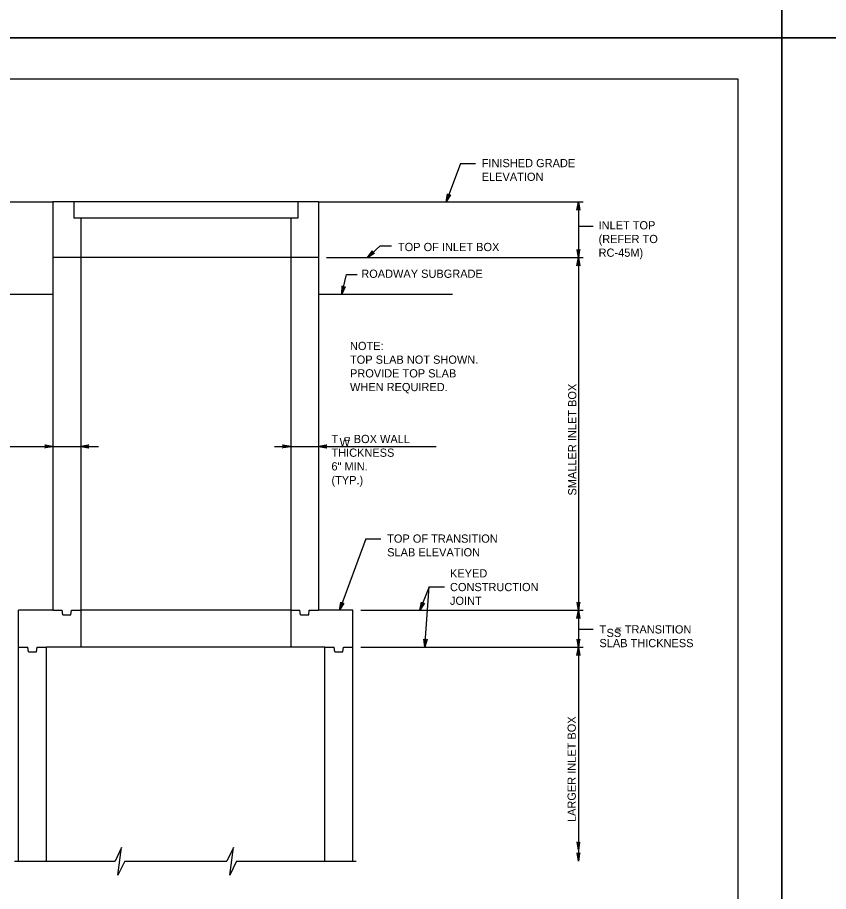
# Model space of a CAD drawing. Extents: x -6420 to 49575, y -4552 to 11624.
# Drawn here: x -4576 to -3605, y 6704 to 7751 of the extents above; entities that cross this region are included whole.
import ezdxf

# ---------------------------------------------------------------- set-up
doc = ezdxf.new("R2010")
doc.units = 0
doc.layers.add('1', color=7, linetype='Continuous')
doc.layers.add('PLT-BNDY', color=7, linetype='Continuous')

msp = doc.modelspace()

# ---------------------------------------------------------------- linework, layer by layer
at = {"layer": '1'}
for p, q in [((-4046, 7576.2), (-4063.1, 7530)), ((-4046, 7576.2), (-4028.1, 7576.2)), ((-4767, 7530), (-4533.9, 7530)), ((-4215.8, 7530), (-4533.9, 7530)), ((-4533.9, 7530), (-4533.9, 7041.1)), ((-4508.9, 7530), (-4508.9, 7510.5)), ((-4240.8, 7530), (-4240.8, 7510.5)), ((-4215.8, 7530), (-3899.2, 7530)), ((-4215.8, 7530), (-4215.8, 7041.1)), ((-3904.8, 7530), (-3904.8, 7463.3)), ((-4240.8, 7510.5), (-4508.9, 7510.5)), ((-4500.6, 7510.5), (-4500.6, 7463.3)), ((-4249.2, 7510.5), (-4249.2, 7463.3)), ((-3904.8, 7501.1), (-3887, 7501.1)), ((-4142.1, 7477.6), (-4157.2, 7463.3)), ((-4142.1, 7477.6), (-4128.4, 7477.6)), ((-4215.8, 7463.3), (-4533.9, 7463.3)), ((-4500.6, 7463.3), (-4500.6, 6996.7)), ((-4249.2, 7463.3), (-4249.2, 6996.7)), ((-4206.5, 7463.3), (-3899.2, 7463.3)), ((-3904.8, 7463.3), (-3904.8, 6996.7)), ((-4767, 7419.5), (-4533.9, 7419.5)), ((-4215.8, 7419.5), (-4055.5, 7419.5)), ((-4674.7, 7237.3), (-4479.3, 7237.3)), ((-4268.5, 7237.3), (-4074.9, 7237.3)), ((-4159.2, 7126.4), (-4190.8, 7041.1)), ((-4159.2, 7126.4), (-4141.4, 7126.4)), ((-4083.6, 7068.9), (-4094.5, 7041.1)), ((-4088.5, 6996.7), (-4083.6, 7068.9)), ((-4083.6, 7068.9), (-4065, 7068.9)), ((-4533.9, 7041.1), (-4574.9, 7041.1)), ((-4574.9, 6740.7), (-4574.9, 7041.1)), ((-4533.9, 7041.1), (-4522.8, 7041.1)), ((-4522.1, 7035.5), (-4522.8, 7041.1)), ((-4522.1, 7035.5), (-4512.4, 7035.5)), ((-4512.4, 7035.5), (-4511.7, 7041.1)), ((-4511.7, 7041.1), (-4500.5, 7041.1)), ((-4249.2, 7041.1), (-4500.6, 7041.1)), ((-4249.2, 7041.1), (-4238.1, 7041.1)), ((-4237.4, 7035.5), (-4238.1, 7041.1)), ((-4237.4, 7035.5), (-4227.6, 7035.5)), ((-4227.6, 7035.5), (-4226.9, 7041.1)), ((-4226.9, 7041.1), (-4215.8, 7041.1)), ((-4174.9, 7041.1), (-4215.8, 7041.1)), ((-4174.9, 6740.7), (-4174.9, 7041.1)), ((-4165.4, 7041.1), (-3899.2, 7041.1)), ((-3904.8, 7018.4), (-3887, 7018.4)), ((-4574.9, 6996.7), (-4563.7, 6996.7)), ((-4563.1, 6991.1), (-4563.7, 6996.7)), ((-4553.3, 6991.1), (-4552.6, 6996.7)), ((-4552.6, 6996.7), (-4541.5, 6996.7)), ((-4208.2, 6996.7), (-4541.5, 6996.7)), ((-4541.5, 6740.7), (-4541.5, 6996.7)), ((-4208.2, 6996.7), (-4197.1, 6996.7)), ((-4208.2, 6740.7), (-4208.2, 6996.7)), ((-4196.4, 6991.1), (-4197.1, 6996.7)), ((-4186.7, 6991.1), (-4186, 6996.7)), ((-4186, 6996.7), (-4174.8, 6996.7)), ((-4165.4, 6996.7), (-3899.2, 6996.7)), ((-3904.8, 6996.7), (-3904.8, 6740.7)), ((-4563.1, 6991.1), (-4553.3, 6991.1)), ((-4196.4, 6991.1), (-4186.7, 6991.1)), ((-4579.7, 6740.7), (-4459.5, 6740.7)), ((-4447.9, 6740.7), (-4325.5, 6740.7)), ((-4313.9, 6740.7), (-4170.8, 6740.7))]:
    msp.add_line(p, q, dxfattribs=at)
for points in [[(-3713.7, 5826.7), (-3713.7, 7677), (-6292.4, 7677), (-6292.4, 5826.7), (-3713.7, 5826.7), (-3713.7, 5913.1), (-4369.8, 5913.1), (-4369.8, 6125.3), (-3713.7, 6125.3), (-3713.7, 6220.4), (-4369.8, 6220.4), (-4369.8, 5826.7), (-4111.3, 5826.7), (-4111.3, 5913.1), (-4111.3, 5826.7), (-3858.7, 5826.7), (-3858.7, 5913.1), (-3858.7, 5872.7), (-3713.7, 5872.7)], [(-4063.1, 7530), (-4061.4, 7539.8), (-4061.3, 7539.4), (-4061.2, 7538.9), (-4060.9, 7538.6), (-4060.7, 7538.3), (-4060.4, 7538.2), (-4060.1, 7538), (-4059.8, 7537.9), (-4059.4, 7537.9), (-4059.1, 7537.9), (-4058.7, 7538), (-4058.3, 7538.3), (-4057.9, 7538.5), (-4063.1, 7530), (-4058.3, 7538.3), (-4058.7, 7538), (-4063.1, 7530), (-4059.1, 7537.9), (-4059.4, 7537.9), (-4063.1, 7530), (-4059.8, 7537.9), (-4060.1, 7538), (-4063.1, 7530), (-4060.4, 7538.2), (-4060.7, 7538.3), (-4063.1, 7530), (-4060.9, 7538.6), (-4061.2, 7538.9), (-4063.1, 7530), (-4061.3, 7539.4)], [(-3904.8, 7530), (-3903, 7520.2), (-3903.2, 7520.6), (-3903.5, 7521), (-3903.8, 7521.2), (-3904.2, 7521.3), (-3904.5, 7521.4), (-3904.8, 7521.5), (-3905.1, 7521.4), (-3905.5, 7521.3), (-3905.8, 7521.2), (-3906.1, 7521), (-3906.4, 7520.6), (-3906.6, 7520.2), (-3904.8, 7530), (-3906.4, 7520.6), (-3906.1, 7521), (-3904.8, 7530), (-3905.8, 7521.2), (-3905.5, 7521.3), (-3904.8, 7530), (-3905.1, 7521.4), (-3904.8, 7521.5), (-3904.8, 7530), (-3904.5, 7521.4), (-3904.2, 7521.3), (-3904.8, 7530), (-3903.8, 7521.2), (-3903.5, 7521), (-3904.8, 7530), (-3903.2, 7520.6)], [(-4157.2, 7463.3), (-4151.4, 7471.4), (-4151.5, 7470.9), (-4151.6, 7470.5), (-4151.5, 7470.1), (-4151.4, 7469.7), (-4151.2, 7469.4), (-4151, 7469.2), (-4150.8, 7469), (-4150.5, 7468.8), (-4150.1, 7468.7), (-4149.8, 7468.6), (-4149.3, 7468.6), (-4148.8, 7468.7), (-4157.2, 7463.3), (-4149.3, 7468.6), (-4149.8, 7468.6), (-4157.2, 7463.3), (-4150.1, 7468.7), (-4150.5, 7468.8), (-4157.2, 7463.3), (-4150.8, 7469), (-4151, 7469.2), (-4157.2, 7463.3), (-4151.2, 7469.4), (-4151.4, 7469.7), (-4157.2, 7463.3), (-4151.5, 7470.1), (-4151.6, 7470.5), (-4157.2, 7463.3), (-4151.5, 7470.9)], [(-3904.8, 7463.3), (-3903, 7473.1), (-3903.2, 7472.7), (-3903.5, 7472.4), (-3903.8, 7472.2), (-3904.2, 7472), (-3904.5, 7471.9), (-3904.8, 7471.9), (-3905.1, 7471.9), (-3905.5, 7472), (-3905.8, 7472.2), (-3906.1, 7472.4), (-3906.4, 7472.7), (-3906.6, 7473.1), (-3904.8, 7463.3), (-3906.4, 7472.7), (-3906.1, 7472.4), (-3904.8, 7463.3), (-3905.8, 7472.2), (-3905.5, 7472), (-3904.8, 7463.3), (-3905.1, 7471.9), (-3904.8, 7471.9), (-3904.8, 7463.3), (-3904.5, 7471.9), (-3904.2, 7472), (-3904.8, 7463.3), (-3903.8, 7472.2), (-3903.5, 7472.4), (-3904.8, 7463.3), (-3903.2, 7472.7)], [(-3904.8, 7463.3), (-3903, 7453.5), (-3903.2, 7453.9), (-3903.5, 7454.3), (-3903.8, 7454.5), (-3904.2, 7454.7), (-3904.5, 7454.7), (-3904.8, 7454.8), (-3905.1, 7454.7), (-3905.5, 7454.7), (-3905.8, 7454.5), (-3906.1, 7454.3), (-3906.4, 7453.9), (-3906.6, 7453.5), (-3904.8, 7463.3), (-3906.4, 7453.9), (-3906.1, 7454.3), (-3904.8, 7463.3), (-3905.8, 7454.5), (-3905.5, 7454.7), (-3904.8, 7463.3), (-3905.1, 7454.7), (-3904.8, 7454.8), (-3904.8, 7463.3), (-3904.5, 7454.7), (-3904.2, 7454.7), (-3904.8, 7463.3), (-3903.8, 7454.5), (-3903.5, 7454.3), (-3904.8, 7463.3), (-3903.2, 7453.9)], [(-4188.1, 7419.5), (-4182.4, 7443.1), (-4169.8, 7443.1)], [(-4188.1, 7419.5), (-4187.6, 7429.4), (-4187.4, 7429), (-4187.3, 7428.5), (-4187, 7428.3), (-4186.7, 7428), (-4186.4, 7427.9), (-4186.1, 7427.8), (-4185.8, 7427.7), (-4185.5, 7427.7), (-4185.1, 7427.8), (-4184.7, 7427.9), (-4184.4, 7428.2), (-4184.1, 7428.5), (-4188.1, 7419.5), (-4184.4, 7428.2), (-4184.7, 7427.9), (-4188.1, 7419.5), (-4185.1, 7427.8), (-4185.5, 7427.7), (-4188.1, 7419.5), (-4185.8, 7427.7), (-4186.1, 7427.8), (-4188.1, 7419.5), (-4186.4, 7427.9), (-4186.7, 7428), (-4188.1, 7419.5), (-4187, 7428.3), (-4187.3, 7428.5), (-4188.1, 7419.5), (-4187.4, 7429)], [(-4533.9, 7237.3), (-4543.7, 7235.5), (-4543.3, 7235.7), (-4542.9, 7236), (-4542.7, 7236.3), (-4542.5, 7236.6), (-4542.5, 7237), (-4542.4, 7237.3), (-4542.5, 7237.6), (-4542.5, 7238), (-4542.7, 7238.3), (-4542.9, 7238.6), (-4543.3, 7238.9), (-4543.7, 7239.1), (-4533.9, 7237.3), (-4543.3, 7238.9), (-4542.9, 7238.6), (-4533.9, 7237.3), (-4542.7, 7238.3), (-4542.5, 7238), (-4533.9, 7237.3), (-4542.5, 7237.6), (-4542.4, 7237.3), (-4533.9, 7237.3), (-4542.5, 7237), (-4542.5, 7236.6), (-4533.9, 7237.3), (-4542.7, 7236.3), (-4542.9, 7236), (-4533.9, 7237.3), (-4543.3, 7235.7)], [(-4500.6, 7237.3), (-4490.8, 7239.1), (-4491.2, 7238.9), (-4491.5, 7238.6), (-4491.7, 7238.3), (-4491.9, 7238), (-4492, 7237.6), (-4492, 7237.3), (-4492, 7237), (-4491.9, 7236.6), (-4491.7, 7236.3), (-4491.5, 7236), (-4491.2, 7235.7), (-4490.8, 7235.5), (-4500.6, 7237.3), (-4491.2, 7235.7), (-4491.5, 7236), (-4500.6, 7237.3), (-4491.7, 7236.3), (-4491.9, 7236.6), (-4500.6, 7237.3), (-4492, 7237), (-4492, 7237.3), (-4500.6, 7237.3), (-4492, 7237.6), (-4491.9, 7238), (-4500.6, 7237.3), (-4491.7, 7238.3), (-4491.5, 7238.6), (-4500.6, 7237.3), (-4491.2, 7238.9)], [(-4249.2, 7237.3), (-4259, 7235.5), (-4258.6, 7235.7), (-4258.2, 7236), (-4258, 7236.3), (-4257.8, 7236.6), (-4257.8, 7237), (-4257.7, 7237.3), (-4257.8, 7237.6), (-4257.8, 7238), (-4258, 7238.3), (-4258.2, 7238.6), (-4258.6, 7238.9), (-4259, 7239.1), (-4249.2, 7237.3), (-4258.6, 7238.9), (-4258.2, 7238.6), (-4249.2, 7237.3), (-4258, 7238.3), (-4257.8, 7238), (-4249.2, 7237.3), (-4257.8, 7237.6), (-4257.7, 7237.3), (-4249.2, 7237.3), (-4257.8, 7237), (-4257.8, 7236.6), (-4249.2, 7237.3), (-4258, 7236.3), (-4258.2, 7236), (-4249.2, 7237.3), (-4258.6, 7235.7)], [(-4215.8, 7237.3), (-4206.1, 7239.1), (-4206.4, 7238.9), (-4206.8, 7238.6), (-4207, 7238.3), (-4207.2, 7238), (-4207.3, 7237.6), (-4207.3, 7237.3), (-4207.3, 7237), (-4207.2, 7236.6), (-4207, 7236.3), (-4206.8, 7236), (-4206.4, 7235.7), (-4206.1, 7235.5), (-4215.8, 7237.3), (-4206.4, 7235.7), (-4206.8, 7236), (-4215.8, 7237.3), (-4207, 7236.3), (-4207.2, 7236.6), (-4215.8, 7237.3), (-4207.3, 7237), (-4207.3, 7237.3), (-4215.8, 7237.3), (-4207.3, 7237.6), (-4207.2, 7238), (-4215.8, 7237.3), (-4207, 7238.3), (-4206.8, 7238.6), (-4215.8, 7237.3), (-4206.4, 7238.9)], [(-4190.8, 7041.1), (-4189.1, 7050.9), (-4189, 7050.5), (-4188.9, 7050), (-4188.6, 7049.7), (-4188.4, 7049.4), (-4188.1, 7049.3), (-4187.8, 7049.1), (-4187.5, 7049), (-4187.2, 7049), (-4186.8, 7049), (-4186.4, 7049.1), (-4186, 7049.4), (-4185.7, 7049.6), (-4190.8, 7041.1), (-4186, 7049.4), (-4186.4, 7049.1), (-4190.8, 7041.1), (-4186.8, 7049), (-4187.2, 7049), (-4190.8, 7041.1), (-4187.5, 7049), (-4187.8, 7049.1), (-4190.8, 7041.1), (-4188.1, 7049.3), (-4188.4, 7049.4), (-4190.8, 7041.1), (-4188.6, 7049.7), (-4188.9, 7050), (-4190.8, 7041.1), (-4189, 7050.5)], [(-4094.5, 7041.1), (-4092.6, 7050.9), (-4092.5, 7050.4), (-4092.4, 7050), (-4092.2, 7049.7), (-4092, 7049.4), (-4091.7, 7049.2), (-4091.4, 7049), (-4091.1, 7049), (-4090.7, 7048.9), (-4090.4, 7049), (-4090, 7049), (-4089.6, 7049.3), (-4089.2, 7049.5), (-4094.5, 7041.1), (-4089.6, 7049.3), (-4090, 7049), (-4094.5, 7041.1), (-4090.4, 7049), (-4090.7, 7048.9), (-4094.5, 7041.1), (-4091.1, 7049), (-4091.4, 7049), (-4094.5, 7041.1), (-4091.7, 7049.2), (-4092, 7049.4), (-4094.5, 7041.1), (-4092.2, 7049.7), (-4092.4, 7050), (-4094.5, 7041.1), (-4092.5, 7050.4)], [(-3904.8, 7041.1), (-3903, 7050.9), (-3903.2, 7050.5), (-3903.5, 7050.1), (-3903.8, 7049.9), (-3904.2, 7049.7), (-3904.5, 7049.7), (-3904.8, 7049.6), (-3905.1, 7049.7), (-3905.5, 7049.7), (-3905.8, 7049.9), (-3906.1, 7050.1), (-3906.4, 7050.5), (-3906.6, 7050.9), (-3904.8, 7041.1), (-3906.4, 7050.5), (-3906.1, 7050.1), (-3904.8, 7041.1), (-3905.8, 7049.9), (-3905.5, 7049.7), (-3904.8, 7041.1), (-3905.1, 7049.7), (-3904.8, 7049.6), (-3904.8, 7041.1), (-3904.5, 7049.7), (-3904.2, 7049.7), (-3904.8, 7041.1), (-3903.8, 7049.9), (-3903.5, 7050.1), (-3904.8, 7041.1), (-3903.2, 7050.5)], [(-3904.8, 7041.1), (-3903, 7031.3), (-3903.2, 7031.7), (-3903.5, 7032.1), (-3903.8, 7032.3), (-3904.2, 7032.5), (-3904.5, 7032.5), (-3904.8, 7032.6), (-3905.1, 7032.5), (-3905.5, 7032.5), (-3905.8, 7032.3), (-3906.1, 7032.1), (-3906.4, 7031.7), (-3906.6, 7031.3), (-3904.8, 7041.1), (-3906.4, 7031.7), (-3906.1, 7032.1), (-3904.8, 7041.1), (-3905.8, 7032.3), (-3905.5, 7032.5), (-3904.8, 7041.1), (-3905.1, 7032.5), (-3904.8, 7032.6), (-3904.8, 7041.1), (-3904.5, 7032.5), (-3904.2, 7032.5), (-3904.8, 7041.1), (-3903.8, 7032.3), (-3903.5, 7032.1), (-3904.8, 7041.1), (-3903.2, 7031.7)], [(-4088.5, 6996.7), (-4089.7, 7006.5), (-4089.4, 7006.1), (-4089.2, 7005.8), (-4088.9, 7005.5), (-4088.6, 7005.3), (-4088.2, 7005.2), (-4087.9, 7005.2), (-4087.6, 7005.2), (-4087.3, 7005.2), (-4086.9, 7005.4), (-4086.6, 7005.6), (-4086.3, 7005.9), (-4086, 7006.3), (-4088.5, 6996.7), (-4086.3, 7005.9), (-4086.6, 7005.6), (-4088.5, 6996.7), (-4086.9, 7005.4), (-4087.3, 7005.2), (-4088.5, 6996.7), (-4087.6, 7005.2), (-4087.9, 7005.2), (-4088.5, 6996.7), (-4088.2, 7005.2), (-4088.6, 7005.3), (-4088.5, 6996.7), (-4088.9, 7005.5), (-4089.2, 7005.8), (-4088.5, 6996.7), (-4089.4, 7006.1)], [(-3904.8, 6996.7), (-3903, 7006.4), (-3903.2, 7006.1), (-3903.5, 7005.7), (-3903.8, 7005.5), (-3904.2, 7005.3), (-3904.5, 7005.2), (-3904.8, 7005.2), (-3905.1, 7005.2), (-3905.5, 7005.3), (-3905.8, 7005.5), (-3906.1, 7005.7), (-3906.4, 7006.1), (-3906.6, 7006.4), (-3904.8, 6996.7), (-3906.4, 7006.1), (-3906.1, 7005.7), (-3904.8, 6996.7), (-3905.8, 7005.5), (-3905.5, 7005.3), (-3904.8, 6996.7), (-3905.1, 7005.2), (-3904.8, 7005.2), (-3904.8, 6996.7), (-3904.5, 7005.2), (-3904.2, 7005.3), (-3904.8, 6996.7), (-3903.8, 7005.5), (-3903.5, 7005.7), (-3904.8, 6996.7), (-3903.2, 7006.1)], [(-3904.8, 6996.7), (-3903, 6986.9), (-3903.2, 6987.2), (-3903.5, 6987.6), (-3903.8, 6987.8), (-3904.2, 6988), (-3904.5, 6988.1), (-3904.8, 6988.1), (-3905.1, 6988.1), (-3905.5, 6988), (-3905.8, 6987.8), (-3906.1, 6987.6), (-3906.4, 6987.2), (-3906.6, 6986.9), (-3904.8, 6996.7), (-3906.4, 6987.2), (-3906.1, 6987.6), (-3904.8, 6996.7), (-3905.8, 6987.8), (-3905.5, 6988), (-3904.8, 6996.7), (-3905.1, 6988.1), (-3904.8, 6988.1), (-3904.8, 6996.7), (-3904.5, 6988.1), (-3904.2, 6988), (-3904.8, 6996.7), (-3903.8, 6987.8), (-3903.5, 6987.6), (-3904.8, 6996.7), (-3903.2, 6987.2)], [(-3904.8, 6753.8), (-3903, 6763.5), (-3903.2, 6763.2), (-3903.5, 6762.8), (-3903.8, 6762.6), (-3904.2, 6762.4), (-3904.5, 6762.3), (-3904.8, 6762.3), (-3905.1, 6762.3), (-3905.5, 6762.4), (-3905.8, 6762.6), (-3906.1, 6762.8), (-3906.4, 6763.2), (-3906.6, 6763.5), (-3904.8, 6753.8), (-3906.4, 6763.2), (-3906.1, 6762.8), (-3904.8, 6753.8), (-3905.8, 6762.6), (-3905.5, 6762.4), (-3904.8, 6753.8), (-3905.1, 6762.3), (-3904.8, 6762.3), (-3904.8, 6753.8), (-3904.5, 6762.3), (-3904.2, 6762.4), (-3904.8, 6753.8), (-3903.8, 6762.6), (-3903.5, 6762.8), (-3904.8, 6753.8), (-3903.2, 6763.2)], [(-4447.9, 6740.7), (-4456.3, 6723.7), (-4451.7, 6757), (-4459.5, 6740.7)], [(-4313.9, 6740.7), (-4322.2, 6723.7), (-4317.7, 6757), (-4325.5, 6740.7)], [(-3904.8, 6740.7), (-3903, 6750.5), (-3903.2, 6750.1), (-3903.5, 6749.7), (-3903.8, 6749.5), (-3904.2, 6749.3), (-3904.5, 6749.3), (-3904.8, 6749.2), (-3905.1, 6749.3), (-3905.5, 6749.3), (-3905.8, 6749.5), (-3906.1, 6749.7), (-3906.4, 6750.1), (-3906.6, 6750.5), (-3904.8, 6740.7), (-3906.4, 6750.1), (-3906.1, 6749.7), (-3904.8, 6740.7), (-3905.8, 6749.5), (-3905.5, 6749.3), (-3904.8, 6740.7), (-3905.1, 6749.3), (-3904.8, 6749.2), (-3904.8, 6740.7), (-3904.5, 6749.3), (-3904.2, 6749.3), (-3904.8, 6740.7), (-3903.8, 6749.5), (-3903.5, 6749.7), (-3904.8, 6740.7), (-3903.2, 6750.1)]]:
    msp.add_lwpolyline(points, dxfattribs=at)
at = {"layer": 'PLT-BNDY'}
for points in [[(-6420.4, 9675.1), (-3661.2, 9675.1), (-3661.2, 7726.3), (-6420.4, 7726.3)], [(-3661.2, 9675.1), (-902, 9675.1), (-902, 7726.3), (-3661.2, 7726.3)], [(-6420.4, 7726.3), (-3661.2, 7726.3), (-3661.2, 5777.4), (-6420.4, 5777.4)], [(-3661.2, 7726.3), (-902, 7726.3), (-902, 5777.4), (-3661.2, 5777.4)]]:
    msp.add_lwpolyline(points, close=True, dxfattribs=at)

# ---------------------------------------------------------------- texts
at = {"layer": '1'}
for s, height, p in [('FINISHED GRADE', 9.843, (-4020.5, 7571.6)), ('ELEVATION', 9.84, (-4020.5, 7555.2)), ('INLET TOP', 9.84, (-3880.6, 7497.1)), ('(REFER TO', 9.84, (-3880.6, 7480.7)), ('TOP OF INLET BOX', 9.843, (-4120.8, 7471.1)), ('RC-45M)', 9.84, (-3880.6, 7464.3)), ('ROADWAY SUBGRADE', 9.843, (-4164.7, 7439.1)), ('NOTE:', 9.84, (-4178.2, 7352.6)), ('TOP SLAB NOT SHOWN.', 9.843, (-4178.2, 7336.2)), ('PROVIDE TOP SLAB', 9.843, (-4178.2, 7319.8)), ('WHEN REQUIRED.', 9.843, (-4178.2, 7303.4)), ('T  = BOX WALL', 9.843, (-4200.4, 7241.2)), ('W', 9.84, (-4190.6, 7237.4)), ('THICKNESS', 9.84, (-4200.4, 7224.8)), ('6" MIN.', 9.84, (-4200.4, 7208.4)), ('(TYP.)', 9.84, (-4200.4, 7192)), ('TOP OF TRANSITION', 9.843, (-4133.7, 7121.9)), ('SLAB ELEVATION', 9.843, (-4133.7, 7105.5)), ('KEYED', 9.84, (-4058.5, 7080.3)), ('CONSTRUCTION', 9.843, (-4058.5, 7063.9)), ('JOINT', 9.84, (-4058.5, 7047.5)), ('T   = TRANSITION', 9.843, (-3879.6, 7013.2)), ('SS', 9.84, (-3871.1, 7009)), ('SLAB THICKNESS', 9.843, (-3879.6, 6996.8))]:
    msp.add_text(s, height=height, dxfattribs=at).set_placement(p)
for s, p in [('SMALLER INLET BOX', (-3907.2, 7178.4)), ('LARGER INLET BOX', (-3907.9, 6787.4))]:
    msp.add_text(s, height=9.843, rotation=90, dxfattribs=at).set_placement(p)

doc.saveas('drawing.dxf')
